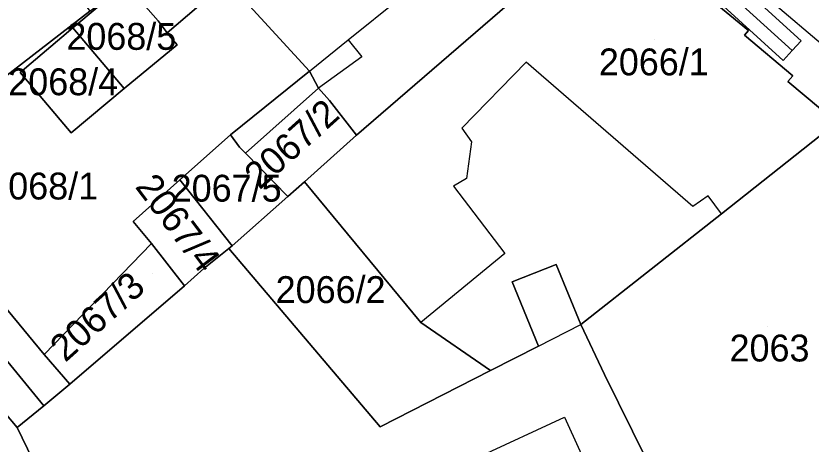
# Model space of a CAD drawing. Extents: x -263423 to -261326, y -1240067 to -1237864.
# Drawn here: x -262608.7 to -262549.5, y -1239041.7 to -1239009.8 of the extents above; entities that cross this region are included whole.
import ezdxf

# ---------------------------------------------------------------- set-up
doc = ezdxf.new("R2010")
doc.units = 0
for name, color, linetype in [('body_kn', 7, 'Continuous'), ('kladpar_druhypozemkov', 7, 'Continuous'), ('kladpar_hranice', 7, 'Continuous'), ('kladpar_parcelnecisla', 7, 'Continuous'), ('kladpar_plochy', 7, 'Continuous'), ('tarchy_linie', 7, 'Continuous'), ('zappar_hrandruhpozemk', 7, 'Continuous')]:
    doc.layers.add(name, color=color, linetype=linetype)

msp = doc.modelspace()

# ---------------------------------------------------------------- linework, layer by layer
at = {"layer": 'body_kn'}
for p, q in [((-262598.13, -1239010.18), (-262598.13, -1239010.18)), ((-262604.47, -1239010.71), (-262604.47, -1239010.71)), ((-262604.47, -1239010.71), (-262604.47, -1239010.71)), ((-262554.19, -1239010.9), (-262554.19, -1239010.9)), ((-262597.46, -1239011.08), (-262597.46, -1239011.08)), ((-262597.17, -1239011.42), (-262597.17, -1239011.42)), ((-262583.98, -1239011.59), (-262583.98, -1239011.59)), ((-262583.98, -1239011.59), (-262583.98, -1239011.59)), ((-262554.48, -1239011.25), (-262554.48, -1239011.25)), ((-262596.71, -1239011.97), (-262596.71, -1239011.97)), ((-262550.26, -1239011.66), (-262550.26, -1239011.66)), ((-262550.93, -1239012.4), (-262550.93, -1239012.4)), ((-262550.93, -1239012.4), (-262550.93, -1239012.4)), ((-262582.95, -1239012.87), (-262582.95, -1239012.87)), ((-262570.73, -1239013.25), (-262570.73, -1239013.25)), ((-262551.61, -1239013.14), (-262551.61, -1239013.14)), ((-262586.86, -1239013.92), (-262586.86, -1239013.92)), ((-262586.86, -1239013.92), (-262586.86, -1239013.92)), ((-262608.4, -1239014.02), (-262608.4, -1239014.02)), ((-262608.4, -1239014.02), (-262608.4, -1239014.02)), ((-262550.88, -1239014.27), (-262550.88, -1239014.27)), ((-262551.25, -1239014.71), (-262551.25, -1239014.71)), ((-262600.66, -1239015.23), (-262600.66, -1239015.23)), ((-262586.19, -1239015.2), (-262586.19, -1239015.2)), ((-262585.38, -1239016.11), (-262585.38, -1239016.11)), ((-262604.6, -1239018.53), (-262604.6, -1239018.53)), ((-262592.74, -1239018.68), (-262592.74, -1239018.68)), ((-262592.74, -1239018.68), (-262592.74, -1239018.68)), ((-262583.35, -1239018.7), (-262583.35, -1239018.7)), ((-262575.53, -1239018.17), (-262575.53, -1239018.17)), ((-262574.79, -1239019.2), (-262574.79, -1239019.2)), ((-262592.06, -1239019.59), (-262592.06, -1239019.59)), ((-262591.62, -1239020.04), (-262591.62, -1239020.04)), ((-262591.62, -1239020.04), (-262591.62, -1239020.04)), ((-262596.51, -1239022.03), (-262596.51, -1239022.03)), ((-262596.51, -1239022.03), (-262596.51, -1239022.03)), ((-262587.23, -1239022.17), (-262587.23, -1239022.17)), ((-262575.17, -1239021.92), (-262575.17, -1239021.92)), ((-262576.13, -1239022.48), (-262576.13, -1239022.48)), ((-262588.47, -1239023.26), (-262588.47, -1239023.26)), ((-262557.17, -1239023.21), (-262557.17, -1239023.21)), ((-262558.33, -1239024.01), (-262558.33, -1239024.01)), ((-262556.19, -1239024.56), (-262556.19, -1239024.56)), ((-262556.19, -1239024.56), (-262556.19, -1239024.56)), ((-262599.99, -1239025.13), (-262599.99, -1239025.13)), ((-262599.99, -1239025.13), (-262599.99, -1239025.13)), ((-262598.63, -1239026.75), (-262598.63, -1239026.75)), ((-262598.63, -1239026.75), (-262598.63, -1239026.75)), ((-262592.61, -1239026.92), (-262592.61, -1239026.92)), ((-262592.86, -1239027.13), (-262592.86, -1239027.13)), ((-262572.31, -1239027.51), (-262572.31, -1239027.51)), ((-262594.73, -1239028.62), (-262594.73, -1239028.62)), ((-262568.5, -1239028.31), (-262568.5, -1239028.31)), ((-262596.16, -1239029.92), (-262596.16, -1239029.92)), ((-262571.78, -1239029.6), (-262571.78, -1239029.6)), ((-262578.58, -1239032.65), (-262578.58, -1239032.65)), ((-262578.58, -1239032.65), (-262578.58, -1239032.65)), ((-262566.65, -1239032.79), (-262566.65, -1239032.79)), ((-262569.82, -1239034.39), (-262569.82, -1239034.39)), ((-262569.82, -1239034.39), (-262569.82, -1239034.39)), ((-262606.61, -1239035.03), (-262606.61, -1239035.03)), ((-262573.39, -1239036.2), (-262573.39, -1239036.2)), ((-262573.39, -1239036.2), (-262573.39, -1239036.2)), ((-262564.89, -1239036.51), (-262564.89, -1239036.51)), ((-262604.69, -1239037.23), (-262604.69, -1239037.23)), ((-262606.64, -1239038.83), (-262606.64, -1239038.83)), ((-262567.88, -1239039.68), (-262567.88, -1239039.68)), ((-262567.88, -1239039.68), (-262567.88, -1239039.68)), ((-262608.63, -1239040.45), (-262608.63, -1239040.45)), ((-262581.6, -1239040.4), (-262581.6, -1239040.4))]:
    msp.add_line(p, q, dxfattribs=at)
at = {"layer": 'kladpar_druhypozemkov'}
for p, q in [((-262600.49, -1239010.62), (-262600.49, -1239010.62)), ((-262561.16, -1239011.54), (-262561.16, -1239011.54)), ((-262604.6, -1239013.68), (-262604.6, -1239013.68)), ((-262587.82, -1239017.69), (-262587.82, -1239017.69)), ((-262606.2, -1239021.31), (-262606.2, -1239021.31)), ((-262592.79, -1239021.58), (-262592.79, -1239021.58)), ((-262596.53, -1239024.58), (-262596.53, -1239024.58)), ((-262598.56, -1239028.97), (-262598.56, -1239028.97)), ((-262585.56, -1239029.14), (-262585.56, -1239029.14)), ((-262552.76, -1239032.94), (-262552.76, -1239032.94))]:
    msp.add_line(p, q, dxfattribs=at)
at = {"layer": 'kladpar_hranice'}
for points in [[(-262658.49, -1238948.33), (-262667.57, -1238959.46), (-262655.11, -1238975.16), (-262644.24, -1238989.32), (-262638.33, -1238996.54), (-262634.26, -1239001.48), (-262632.69, -1239003.38), (-262618.16, -1239021.02), (-262620.05, -1239022.46), (-262606.64, -1239038.83), (-262608.63, -1239040.45), (-262609.53, -1239039.36), (-262642.03, -1238999.89), (-262650.84, -1238988.96), (-262673.42, -1238961.39), (-262677.76, -1238956.15), (-262678.49, -1238954.41), (-262672.82, -1238949.33)], [(-262547.6, -1239017.76), (-262551.25, -1239014.71), (-262550.88, -1239014.27), (-262554.48, -1239011.25), (-262554.19, -1239010.9), (-262557.22, -1239008.37), (-262557.51, -1239008.72), (-262561.25, -1239005.6), (-262561.58, -1239006), (-262565.2, -1239003.01), (-262564.78, -1239002.65), (-262568.07, -1238999.89), (-262579.17, -1238990.21), (-262588.57, -1238982.07), (-262589.32, -1238981.36), (-262590.14, -1238980.66), (-262598.22, -1238973.8), (-262608.94, -1238964.5), (-262617.07, -1238957.39), (-262618.84, -1238956.04), (-262626.21, -1238949.44)], [(-262673.42, -1238961.39), (-262650.84, -1238988.96), (-262642.03, -1238999.89), (-262609.53, -1239039.36), (-262608.63, -1239040.45), (-262592.67, -1239073.4), (-262592.49, -1239073.91), (-262591.58, -1239076.02), (-262590.8, -1239077.63), (-262589.77, -1239080.19), (-262588.69, -1239082.82), (-262576.44, -1239111.62)], [(-262600.55, -1239007.4), (-262592.73, -1239001.34), (-262589.83, -1238999.1), (-262579.17, -1238990.21), (-262568.07, -1238999.89), (-262564.78, -1239002.65), (-262565.2, -1239003.01), (-262570.15, -1239007.29), (-262583.35, -1239018.7), (-262585.38, -1239016.11), (-262586.19, -1239015.2), (-262586.86, -1239013.92), (-262592.99, -1239007.24), (-262593.75, -1239007.89), (-262597.46, -1239011.08), (-262598.13, -1239010.18), (-262600.55, -1239007.4)], [(-262610.38, -1238999.85), (-262608.6, -1239002.23), (-262603.2, -1239009.45), (-262617.72, -1239020.68), (-262618.16, -1239021.02), (-262632.69, -1239003.38), (-262627.89, -1238999.86), (-262617.75, -1238992.42), (-262610.38, -1238999.85)], [(-262561.58, -1239006), (-262561.25, -1239005.6), (-262557.51, -1239008.72), (-262557.22, -1239008.37), (-262554.19, -1239010.9), (-262554.48, -1239011.25), (-262550.88, -1239014.27), (-262551.25, -1239014.71), (-262547.6, -1239017.76), (-262556.19, -1239024.56), (-262566.65, -1239032.79), (-262568.5, -1239028.31), (-262571.78, -1239029.6), (-262569.82, -1239034.39), (-262573.39, -1239036.2), (-262578.58, -1239032.65), (-262587.23, -1239022.17), (-262583.35, -1239018.7), (-262570.15, -1239007.29), (-262565.2, -1239003.01), (-262561.58, -1239006)], [(-262603.2, -1239009.45), (-262601.6, -1239008.21), (-262600.55, -1239007.4), (-262604.47, -1239010.71), (-262608.4, -1239014.02), (-262604.6, -1239018.53), (-262600.66, -1239015.23), (-262596.71, -1239011.97), (-262597.17, -1239011.42), (-262597.46, -1239011.08), (-262593.75, -1239007.89), (-262592.99, -1239007.24), (-262586.86, -1239013.92), (-262592.74, -1239018.68), (-262596.51, -1239022.03), (-262599.99, -1239025.13), (-262598.63, -1239026.75), (-262606.61, -1239035.03), (-262617.69, -1239021.59), (-262618.16, -1239021.02), (-262617.72, -1239020.68), (-262603.2, -1239009.45)], [(-262604.47, -1239010.71), (-262600.55, -1239007.4), (-262598.13, -1239010.18), (-262597.46, -1239011.08), (-262597.17, -1239011.42), (-262596.71, -1239011.97), (-262600.66, -1239015.23), (-262604.47, -1239010.71)], [(-262608.4, -1239014.02), (-262604.47, -1239010.71), (-262600.66, -1239015.23), (-262604.6, -1239018.53), (-262608.4, -1239014.02)], [(-262592.74, -1239018.68), (-262586.86, -1239013.92), (-262586.19, -1239015.2), (-262585.38, -1239016.11), (-262583.35, -1239018.7), (-262587.23, -1239022.17), (-262588.47, -1239023.26), (-262591.62, -1239020.04), (-262592.06, -1239019.59), (-262592.74, -1239018.68)], [(-262533.6, -1239028.74), (-262537.88, -1239034.55), (-262537.4, -1239035.77), (-262545.54, -1239039.54), (-262543.35, -1239044.03), (-262541.37, -1239043.18), (-262538.76, -1239048.83), (-262554.98, -1239056.17), (-262557, -1239052.95), (-262557.6, -1239051.28), (-262564.89, -1239036.51), (-262566.65, -1239032.79), (-262556.19, -1239024.56), (-262547.6, -1239017.76), (-262547.15, -1239017.4), (-262533.6, -1239028.74)], [(-262596.51, -1239022.03), (-262592.74, -1239018.68), (-262592.06, -1239019.59), (-262591.62, -1239020.04), (-262588.47, -1239023.26), (-262592.61, -1239026.92), (-262596.51, -1239022.03)], [(-262620.05, -1239022.46), (-262618.16, -1239021.02), (-262617.69, -1239021.59), (-262606.61, -1239035.03), (-262604.69, -1239037.23), (-262606.64, -1239038.83), (-262620.05, -1239022.46)], [(-262599.99, -1239025.13), (-262596.51, -1239022.03), (-262592.61, -1239026.92), (-262592.86, -1239027.13), (-262594.73, -1239028.62), (-262596.16, -1239029.92), (-262598.63, -1239026.75), (-262599.99, -1239025.13)], [(-262578.58, -1239032.65), (-262573.39, -1239036.2), (-262581.6, -1239040.4), (-262592.86, -1239027.13), (-262592.61, -1239026.92), (-262588.47, -1239023.26), (-262587.23, -1239022.17), (-262578.58, -1239032.65)], [(-262598.63, -1239026.75), (-262596.16, -1239029.92), (-262604.69, -1239037.23), (-262606.61, -1239035.03), (-262598.63, -1239026.75)], [(-262573.39, -1239036.2), (-262569.82, -1239034.39), (-262571.78, -1239029.6), (-262568.5, -1239028.31), (-262566.65, -1239032.79), (-262564.89, -1239036.51), (-262557.6, -1239051.28), (-262557, -1239052.95), (-262554.98, -1239056.17), (-262592.67, -1239073.4), (-262608.63, -1239040.45), (-262606.64, -1239038.83), (-262604.69, -1239037.23), (-262596.16, -1239029.92), (-262594.73, -1239028.62), (-262592.86, -1239027.13), (-262581.6, -1239040.4), (-262573.39, -1239036.2)]]:
    msp.add_lwpolyline(points, dxfattribs=at)
at = {"layer": 'kladpar_plochy'}
for points in [[(-262658.49, -1238948.33), (-262667.57, -1238959.46), (-262655.11, -1238975.16), (-262644.24, -1238989.32), (-262638.33, -1238996.54), (-262634.26, -1239001.48), (-262632.69, -1239003.38), (-262618.16, -1239021.02), (-262620.05, -1239022.46), (-262606.64, -1239038.83), (-262608.63, -1239040.45), (-262609.53, -1239039.36), (-262642.03, -1238999.89), (-262650.84, -1238988.96), (-262673.42, -1238961.39), (-262677.76, -1238956.15), (-262678.49, -1238954.41), (-262672.82, -1238949.33)], [(-262547.6, -1239017.76), (-262551.25, -1239014.71), (-262550.88, -1239014.27), (-262554.48, -1239011.25), (-262554.19, -1239010.9), (-262557.22, -1239008.37), (-262557.51, -1239008.72), (-262561.25, -1239005.6), (-262561.58, -1239006), (-262565.2, -1239003.01), (-262564.78, -1239002.65), (-262568.07, -1238999.89), (-262579.17, -1238990.21), (-262588.57, -1238982.07), (-262589.32, -1238981.36), (-262590.14, -1238980.66), (-262598.22, -1238973.8), (-262608.94, -1238964.5), (-262617.07, -1238957.39), (-262618.84, -1238956.04), (-262626.21, -1238949.44)], [(-262673.42, -1238961.39), (-262650.84, -1238988.96), (-262642.03, -1238999.89), (-262609.53, -1239039.36), (-262608.63, -1239040.45), (-262592.67, -1239073.4), (-262592.49, -1239073.91), (-262591.58, -1239076.02), (-262590.8, -1239077.63), (-262589.77, -1239080.19), (-262588.69, -1239082.82), (-262576.44, -1239111.62)]]:
    msp.add_lwpolyline(points, dxfattribs=at)
for points in [[(-262600.55, -1239007.4), (-262592.73, -1239001.34), (-262589.83, -1238999.1), (-262579.17, -1238990.21), (-262568.07, -1238999.89), (-262564.78, -1239002.65), (-262565.2, -1239003.01), (-262570.15, -1239007.29), (-262583.35, -1239018.7), (-262585.38, -1239016.11), (-262586.19, -1239015.2), (-262586.86, -1239013.92), (-262592.99, -1239007.24), (-262593.75, -1239007.89), (-262597.46, -1239011.08), (-262598.13, -1239010.18)], [(-262610.38, -1238999.85), (-262608.6, -1239002.23), (-262603.2, -1239009.45), (-262617.72, -1239020.68), (-262618.16, -1239021.02), (-262632.69, -1239003.38), (-262627.89, -1238999.86), (-262617.75, -1238992.42)], [(-262561.58, -1239006), (-262561.25, -1239005.6), (-262557.51, -1239008.72), (-262557.22, -1239008.37), (-262554.19, -1239010.9), (-262554.48, -1239011.25), (-262550.88, -1239014.27), (-262551.25, -1239014.71), (-262547.6, -1239017.76), (-262556.19, -1239024.56), (-262566.65, -1239032.79), (-262568.5, -1239028.31), (-262571.78, -1239029.6), (-262569.82, -1239034.39), (-262573.39, -1239036.2), (-262578.58, -1239032.65), (-262587.23, -1239022.17), (-262583.35, -1239018.7), (-262570.15, -1239007.29), (-262565.2, -1239003.01)], [(-262603.2, -1239009.45), (-262601.6, -1239008.21), (-262600.55, -1239007.4), (-262604.47, -1239010.71), (-262608.4, -1239014.02), (-262604.6, -1239018.53), (-262600.66, -1239015.23), (-262596.71, -1239011.97), (-262597.17, -1239011.42), (-262597.46, -1239011.08), (-262593.75, -1239007.89), (-262592.99, -1239007.24), (-262586.86, -1239013.92), (-262592.74, -1239018.68), (-262596.51, -1239022.03), (-262599.99, -1239025.13), (-262598.63, -1239026.75), (-262606.61, -1239035.03), (-262617.69, -1239021.59), (-262618.16, -1239021.02), (-262617.72, -1239020.68)], [(-262604.47, -1239010.71), (-262600.55, -1239007.4), (-262598.13, -1239010.18), (-262597.46, -1239011.08), (-262597.17, -1239011.42), (-262596.71, -1239011.97), (-262600.66, -1239015.23)], [(-262608.4, -1239014.02), (-262604.47, -1239010.71), (-262600.66, -1239015.23), (-262604.6, -1239018.53)], [(-262592.74, -1239018.68), (-262586.86, -1239013.92), (-262586.19, -1239015.2), (-262585.38, -1239016.11), (-262583.35, -1239018.7), (-262587.23, -1239022.17), (-262588.47, -1239023.26), (-262591.62, -1239020.04), (-262592.06, -1239019.59)], [(-262533.6, -1239028.74), (-262537.88, -1239034.55), (-262537.4, -1239035.77), (-262545.54, -1239039.54), (-262543.35, -1239044.03), (-262541.37, -1239043.18), (-262538.76, -1239048.83), (-262554.98, -1239056.17), (-262557, -1239052.95), (-262557.6, -1239051.28), (-262564.89, -1239036.51), (-262566.65, -1239032.79), (-262556.19, -1239024.56), (-262547.6, -1239017.76), (-262547.15, -1239017.4)], [(-262596.51, -1239022.03), (-262592.74, -1239018.68), (-262592.06, -1239019.59), (-262591.62, -1239020.04), (-262588.47, -1239023.26), (-262592.61, -1239026.92)], [(-262620.05, -1239022.46), (-262618.16, -1239021.02), (-262617.69, -1239021.59), (-262606.61, -1239035.03), (-262604.69, -1239037.23), (-262606.64, -1239038.83)], [(-262599.99, -1239025.13), (-262596.51, -1239022.03), (-262592.61, -1239026.92), (-262592.86, -1239027.13), (-262594.73, -1239028.62), (-262596.16, -1239029.92), (-262598.63, -1239026.75)], [(-262578.58, -1239032.65), (-262573.39, -1239036.2), (-262581.6, -1239040.4), (-262592.86, -1239027.13), (-262592.61, -1239026.92), (-262588.47, -1239023.26), (-262587.23, -1239022.17)], [(-262598.63, -1239026.75), (-262596.16, -1239029.92), (-262604.69, -1239037.23), (-262606.61, -1239035.03)], [(-262573.39, -1239036.2), (-262569.82, -1239034.39), (-262571.78, -1239029.6), (-262568.5, -1239028.31), (-262566.65, -1239032.79), (-262564.89, -1239036.51), (-262557.6, -1239051.28), (-262557, -1239052.95), (-262554.98, -1239056.17), (-262592.67, -1239073.4), (-262608.63, -1239040.45), (-262606.64, -1239038.83), (-262604.69, -1239037.23), (-262596.16, -1239029.92), (-262594.73, -1239028.62), (-262592.86, -1239027.13), (-262581.6, -1239040.4)]]:
    msp.add_lwpolyline(points, close=True, dxfattribs=at)
at = {"layer": 'tarchy_linie'}
for points in [[(-262546.33, -1239005.34), (-262550.52, -1239002.2), (-262554.59, -1239007.7), (-262550.26, -1239011.66), (-262550.93, -1239012.4), (-262551.61, -1239013.14), (-262556.59, -1239008.58), (-262569.74, -1238997.55), (-262588.43, -1238981.1), (-262588.8, -1238981.59), (-262589.6, -1238980.99), (-262590.4, -1238980.39), (-262589.95, -1238979.79), (-262602.57, -1238969.2), (-262602.99, -1238969.65), (-262603.72, -1238968.97), (-262604.45, -1238968.29), (-262604.1, -1238967.91), (-262615.26, -1238958.54), (-262615.47, -1238958.76), (-262616.18, -1238958.06), (-262616.9, -1238957.36), (-262616.78, -1238957.24), (-262626.27, -1238949.12)], [(-262550.93, -1239012.4), (-262555.93, -1239007.83), (-262569.09, -1238996.8), (-262588.59, -1238979.64), (-262589.6, -1238980.99)]]:
    msp.add_lwpolyline(points, dxfattribs=at)
at = {"layer": 'zappar_hrandruhpozemk'}
for p, q in [((-262562.81, -1238999.92), (-262523.64, -1239033.28)), ((-262583.98, -1239011.59), (-262578.85, -1239007.44)), ((-262582.95, -1239012.87), (-262586.19, -1239015.2)), ((-262558.33, -1239024.01), (-262570.73, -1239013.25)), ((-262591.62, -1239020.04), (-262586.19, -1239015.2)), ((-262576.13, -1239022.48), (-262572.31, -1239027.51)), ((-262572.31, -1239027.51), (-262578.58, -1239032.65)), ((-262569.82, -1239034.39), (-262566.65, -1239032.79))]:
    msp.add_line(p, q, dxfattribs=at)
for points in [[(-262586.86, -1239013.92), (-262583.98, -1239011.59), (-262582.95, -1239012.87)], [(-262570.73, -1239013.25), (-262575.53, -1239018.17), (-262574.79, -1239019.2), (-262575.17, -1239021.92), (-262576.13, -1239022.48)], [(-262556.19, -1239024.56), (-262557.17, -1239023.21), (-262558.33, -1239024.01)], [(-262577.12, -1239053.02), (-262581.93, -1239055.33), (-262585.15, -1239048.71), (-262580.14, -1239046.22), (-262579.96, -1239046.54), (-262573.87, -1239043.56), (-262574.29, -1239042.66), (-262567.88, -1239039.68)], [(-262567.88, -1239039.68), (-262561.64, -1239053.36), (-262569.53, -1239057.06), (-262570.02, -1239056.1), (-262574.63, -1239058.28)]]:
    msp.add_lwpolyline(points, dxfattribs=at)

# ---------------------------------------------------------------- texts
at = {"layer": 'kladpar_parcelnecisla'}
for s, p in [('2068/5', (-262604.955, -1239012.34)), ('2066/1', (-262565.319, -1239014.24)), ('2068/4', (-262609.28, -1239015.72)), ('2068/1', (-262610.77, -1239023.48)), ('2067/5', (-262597.116, -1239023.64)), ('2066/2', (-262589.375, -1239031.19)), ('2063', (-262555.59, -1239035.54))]:
    msp.add_text(s, height=2, dxfattribs=at).set_placement(p)
for s, rotation, p in [('2067/2', 42, (-262590.572, -1239022.814)), ('2067/4', 307, (-262599.89, -1239022.542)), ('2067/3', 42, (-262605.034, -1239035.654))]:
    msp.add_text(s, height=2, rotation=rotation, dxfattribs=at).set_placement(p)

doc.saveas('drawing.dxf')
